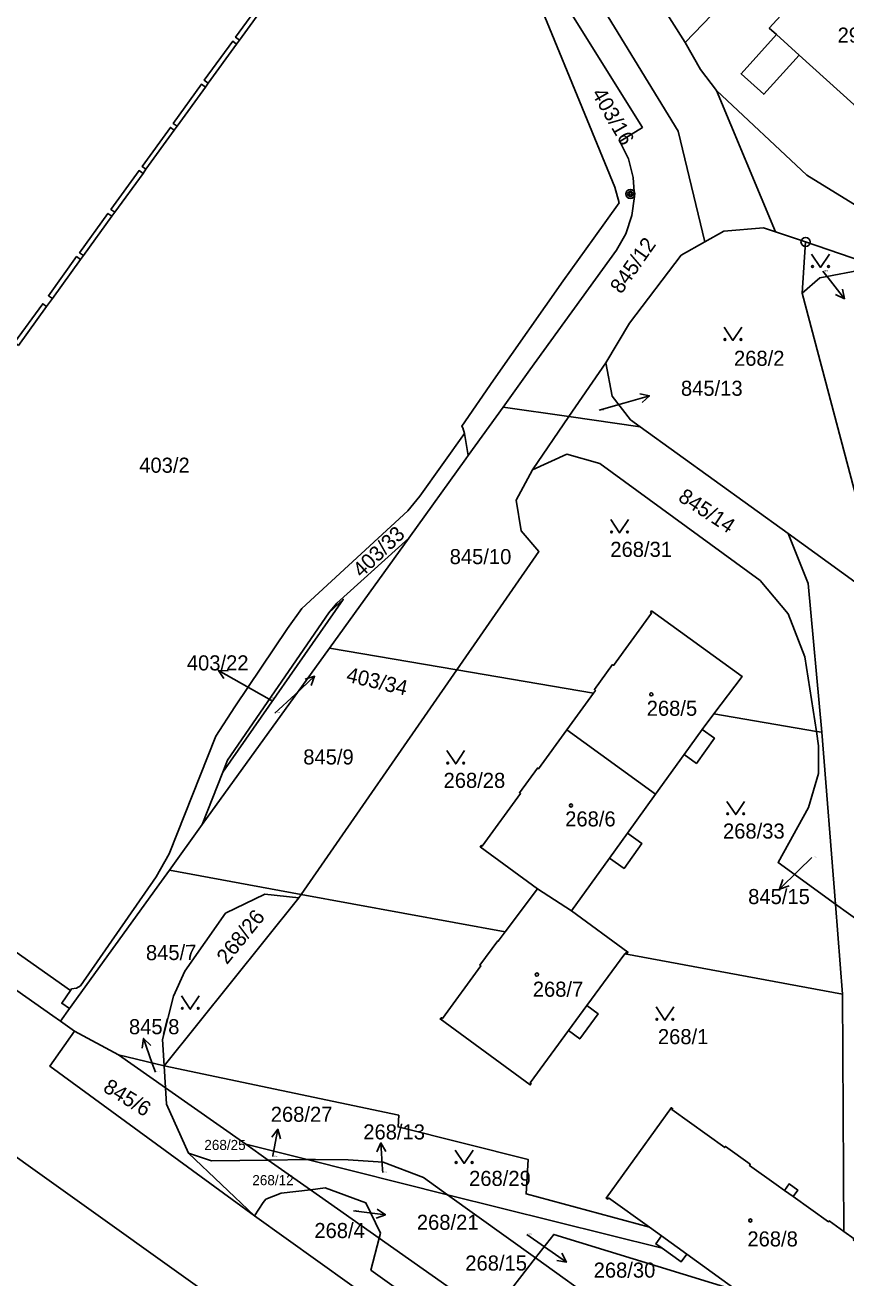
# Model space of a CAD drawing. Extents: x -737240 to -735272, y -1119606 to -1117878.
# Drawn here: x -737101.6 to -737009, y -1118716.8 to -1118575.4 of the extents above; entities that cross this region are included whole.
import ezdxf

# ---------------------------------------------------------------- set-up
doc = ezdxf.new("R2010")
doc.units = 0
for name, color, linetype in [('Level 1', 7, 'Continuous'), ('Level 16', 7, 'Continuous'), ('Level 18', 7, 'Continuous'), ('Level 19', 7, 'Continuous'), ('Level 25', 7, 'Continuous'), ('Level 4', 7, 'Continuous')]:
    doc.layers.add(name, color=color, linetype=linetype)

msp = doc.modelspace()

# ---------------------------------------------------------------- linework, layer by layer
at = {"layer": 'Level 1'}
for p, q in [((-737027.14, -1118577.4), (-736993.61, -1118542.32)), ((-737027.14, -1118577.4), (-737039, -1118558.67)), ((-737077.39, -1118577.13), (-737074.2, -1118572.72)), ((-737077.71, -1118577.57), (-737077.39, -1118577.13)), ((-737080.9, -1118581.99), (-737077.71, -1118577.57)), ((-737084.42, -1118586.84), (-737081.22, -1118582.43)), ((-737081.22, -1118582.43), (-737080.9, -1118581.99)), ((-737023.63, -1118582.8), (-737016.96, -1118598.75)), ((-737084.74, -1118587.29), (-737084.42, -1118586.84)), ((-737087.93, -1118591.7), (-737084.74, -1118587.29)), ((-737091.44, -1118596.55), (-737088.26, -1118592.16)), ((-737088.26, -1118592.16), (-737087.93, -1118591.7)), ((-737094.97, -1118601.43), (-737091.77, -1118597)), ((-737091.77, -1118597), (-737091.44, -1118596.55)), ((-737016.96, -1118598.75), (-737013.57, -1118599.9)), ((-737013.57, -1118599.9), (-737013.95, -1118605.69)), ((-737004.25, -1118603.08), (-737013.57, -1118599.9)), ((-737098.48, -1118606.29), (-737095.29, -1118601.88)), ((-737095.29, -1118601.88), (-737094.97, -1118601.43)), ((-737099.13, -1118607.18), (-737098.48, -1118606.29)), ((-737013.95, -1118605.69), (-737007.42, -1118630.39)), ((-737102.3, -1118611.56), (-737099.13, -1118607.18)), ((-737036.08, -1118613.54), (-737040.24, -1118619.6)), ((-737047.66, -1118618.53), (-737051.61, -1118624)), ((-737047.66, -1118618.53), (-737040.24, -1118619.6)), ((-737040.24, -1118619.6), (-737044.37, -1118625.61)), ((-737032.22, -1118620.75), (-737040.24, -1118619.6)), ((-737015.53, -1118632.8), (-737032.22, -1118620.75)), ((-737051.61, -1118624), (-737052.03, -1118621.51)), ((-737058.31, -1118633.32), (-737067.25, -1118645.72)), ((-737067.25, -1118645.72), (-737081.58, -1118665.61)), ((-737067.25, -1118645.72), (-737052.89, -1118648.18)), ((-737070.43, -1118673.49), (-737052.89, -1118648.18)), ((-737052.89, -1118648.18), (-737037.49, -1118650.81)), ((-737040.49, -1118654.94), (-737037.49, -1118650.81)), ((-737023.9, -1118653.13), (-737025.22, -1118654.89)), ((-737012.35, -1118655.11), (-737023.9, -1118653.13)), ((-737030.47, -1118662.2), (-737040.49, -1118654.94)), ((-737011.75, -1118655.21), (-737012.35, -1118655.11)), ((-737010.21, -1118674.58), (-737011.75, -1118655.21)), ((-737027.26, -1118657.73), (-737030.47, -1118662.2)), ((-737081.58, -1118665.61), (-737079.27, -1118659.72)), ((-737030.47, -1118662.2), (-737033.64, -1118666.6)), ((-737081.58, -1118665.61), (-737085.29, -1118670.75)), ((-737035.66, -1118669.4), (-737039.94, -1118675.36)), ((-737085.29, -1118670.75), (-737070.43, -1118673.49)), ((-737070.7, -1118673.88), (-737070.43, -1118673.49)), ((-737070.43, -1118673.49), (-737047.42, -1118677.73)), ((-737047.42, -1118677.73), (-737043.79, -1118672.85)), ((-737039.94, -1118675.36), (-737043.79, -1118672.85)), ((-737085.87, -1118692.82), (-737070.7, -1118673.88)), ((-737010.21, -1118674.58), (-737009.4, -1118684.74)), ((-736998.71, -1118682.9), (-737010.21, -1118674.58)), ((-737038.22, -1118686.04), (-737033.95, -1118680.21)), ((-737033.95, -1118680.21), (-737009.4, -1118684.74)), ((-737009.4, -1118684.74), (-737009.24, -1118711.52)), ((-737096.53, -1118686.36), (-737097.57, -1118687.8)), ((-737097.57, -1118687.8), (-737095.97, -1118688.92)), ((-737095.97, -1118688.92), (-737091.02, -1118691.59)), ((-737091.02, -1118691.59), (-737085.72, -1118695.32)), ((-737085.87, -1118692.82), (-737091.02, -1118691.59)), ((-737085.72, -1118695.32), (-737085.87, -1118692.82)), ((-737085.72, -1118695.32), (-737076.67, -1118701.69)), ((-737076.67, -1118701.69), (-737074.15, -1118703.46)), ((-737076.67, -1118701.69), (-737069.77, -1118703.41)), ((-737075.7, -1118709.74), (-737083.15, -1118702.68)), ((-737074.15, -1118703.46), (-737069.77, -1118703.41)), ((-737074.15, -1118703.46), (-737069.39, -1118706.81)), ((-737053.93, -1118707.37), (-737069.77, -1118703.41)), ((-737069.39, -1118706.81), (-737061.64, -1118712.26)), ((-737053.93, -1118707.37), (-737044, -1118714.5)), ((-737029.75, -1118713.42), (-737053.93, -1118707.37)), ((-736991.9, -1118769.72), (-737075.7, -1118709.74)), ((-737029.8, -1118712.03), (-737031.17, -1118711.05)), ((-737061.64, -1118712.26), (-737049.13, -1118721.07)), ((-737021.24, -1118718.2), (-737026.96, -1118714.07)), ((-737049.13, -1118721.07), (-737044, -1118714.5)), ((-737044, -1118714.5), (-737017.78, -1118733.33))]:
    msp.add_line(p, q, dxfattribs=at)
for points in [[(-737090.37, -1118497.71), (-737064.16, -1118538.21), (-737046.69, -1118565.4), (-737035.08, -1118593.7), (-737034.6, -1118595.5), (-737037.44, -1118599.46), (-737040.88, -1118604.3), (-737048.74, -1118615.48), (-737052.32, -1118620.69), (-737052.22, -1118620.86), (-737052.03, -1118621.51)], [(-737014.28, -1118578.83), (-737008.14, -1118584.41), (-737001.74, -1118577.36), (-737002.72, -1118576.47), (-737001.05, -1118574.63), (-737006.27, -1118569.9), (-737006.92, -1118570.62), (-737007.43, -1118570.15), (-737008.44, -1118571.25), (-737011.23, -1118568.7), (-737017.66, -1118575.77), (-737016.84, -1118576.51)], [(-737040.31, -1118573.64), (-737031.97, -1118586.97), (-737034.51, -1118588.56), (-737033.55, -1118590.51), (-737032.99, -1118592.61), (-737032.85, -1118594.78), (-737033.14, -1118596.93), (-737033.84, -1118598.99), (-737034.89, -1118600.81), (-737044.64, -1118614.34), (-737047.66, -1118618.53)], [(-737024.94, -1118599.89), (-737027.94, -1118587.39), (-737036.22, -1118573.83)], [(-737016.84, -1118576.51), (-737020.84, -1118580.92), (-737018.29, -1118583.24), (-737014.28, -1118578.83)], [(-737023.63, -1118582.8), (-737025.4, -1118580.43), (-737027.14, -1118577.4)], [(-737000.89, -1118599.02), (-737007.28, -1118596.15), (-737013.42, -1118592.37), (-737023.63, -1118582.8)], [(-737024.94, -1118599.89), (-737022.79, -1118598.68), (-737018.3, -1118598.32), (-737016.96, -1118598.75)], [(-737036.08, -1118613.54), (-737033.41, -1118609.06), (-737027.61, -1118601.4), (-737024.94, -1118599.89)], [(-737013.95, -1118605.69), (-737011.97, -1118603.93), (-737006.82, -1118602.97), (-737004.25, -1118603.08)], [(-737032.22, -1118620.75), (-737033.3, -1118619.97), (-737035.38, -1118617.29), (-737036.08, -1118613.54)], [(-737052.03, -1118621.51), (-737057.07, -1118628.58), (-737058.42, -1118630.22), (-737070.36, -1118641.24), (-737071.96, -1118643.52), (-737077.9, -1118652.33), (-737080.04, -1118655.63), (-737085.3, -1118668.92), (-737086.78, -1118671.5), (-737095.32, -1118683.81), (-737095.75, -1118684.08), (-737096.31, -1118684.16), (-737096.44, -1118684.35)], [(-737051.61, -1118624), (-737051.87, -1118624.37), (-737058.31, -1118633.32)], [(-737044.37, -1118625.61), (-737040.5, -1118623.82), (-737036.77, -1118624.9), (-737018.69, -1118638.1), (-737015.52, -1118641.85), (-737013.64, -1118646.71), (-737012.35, -1118655.11)], [(-737096.44, -1118684.35), (-737124.41, -1118664.58), (-737178.34, -1118626.41)], [(-737052.89, -1118648.18), (-737043.64, -1118634.83), (-737045.64, -1118632.47), (-737046.2, -1118629.01), (-737044.37, -1118625.61)], [(-737180.02, -1118628.74), (-737167.14, -1118638.07), (-737132.69, -1118663.08), (-737098.41, -1118687.2), (-737097.57, -1118687.8)], [(-737067.3, -1118641.72), (-737066.4, -1118640.66), (-737058.31, -1118633.32)], [(-737011.75, -1118655.21), (-737013.29, -1118638.43), (-737015.53, -1118632.8)], [(-737006.2, -1118638.86), (-737008.01, -1118638.24), (-737015.53, -1118632.8)], [(-737067.3, -1118641.72), (-737065.69, -1118640.22), (-737079.27, -1118659.72)], [(-737079.27, -1118659.72), (-737078.72, -1118658.36), (-737067.3, -1118641.72)], [(-737037.49, -1118650.81), (-737037.26, -1118650.49), (-737037.38, -1118650.4), (-737035.33, -1118647.58), (-737035.21, -1118647.67), (-737030.93, -1118641.77), (-737031.05, -1118641.68), (-737030.93, -1118641.52), (-737020.72, -1118648.9), (-737023.9, -1118653.13)], [(-737043.79, -1118672.85), (-737050.25, -1118668.13), (-737050.13, -1118667.97), (-737050.01, -1118668.05), (-737045.7, -1118662.12), (-737045.82, -1118662.03), (-737043.8, -1118659.25), (-737043.68, -1118659.33), (-737040.49, -1118654.94)], [(-737025.22, -1118654.89), (-737023.84, -1118655.88), (-737025.88, -1118658.72), (-737027.26, -1118657.73)], [(-737012.35, -1118655.11), (-737012.1, -1118656.72), (-737012.1, -1118659.85), (-737013.24, -1118663.68), (-737016.67, -1118669.9), (-737010.21, -1118674.58)], [(-737033.64, -1118666.6), (-737032.02, -1118667.77), (-737034.03, -1118670.57), (-737035.66, -1118669.4)], [(-737085.29, -1118670.75), (-737086.18, -1118671.99), (-737096.53, -1118686.36)], [(-737085.87, -1118692.82), (-737086.05, -1118689.86), (-737084.84, -1118684.96), (-737083.54, -1118682.15), (-737078.96, -1118675.6), (-737074.53, -1118673.47), (-737070.7, -1118673.88)], [(-737039.94, -1118675.36), (-737033.6, -1118680), (-737033.72, -1118680.16), (-737033.84, -1118680.07), (-737033.95, -1118680.21)], [(-737047.42, -1118677.73), (-737048.21, -1118678.79), (-737048.28, -1118678.74), (-737050.28, -1118681.49), (-737050.16, -1118681.57), (-737054.5, -1118687.51), (-737054.62, -1118687.42), (-737054.77, -1118687.55), (-737044.6, -1118694.99), (-737044.49, -1118694.83), (-737044.61, -1118694.74), (-737040.29, -1118688.86)], [(-737096.53, -1118686.36), (-737097.42, -1118685.77), (-737096.44, -1118684.35)], [(-737040.29, -1118688.86), (-737039.02, -1118689.79), (-737036.95, -1118686.97), (-737038.22, -1118686.04)], [(-737122.52, -1118688.97), (-737120.76, -1118690.14), (-737045.38, -1118744)], [(-737095.97, -1118688.92), (-737098.75, -1118692.89), (-737075.7, -1118709.74)], [(-737031.17, -1118711.05), (-737045.08, -1118707.28), (-737044.86, -1118703.39), (-737059.51, -1118699.73), (-737059.44, -1118698.41), (-737085.87, -1118692.82)], [(-737083.15, -1118702.68), (-737085.61, -1118697.15), (-737085.72, -1118695.32)], [(-737015.95, -1118706.89), (-737016.88, -1118706.22), (-737019.88, -1118704.06), (-737019.8, -1118703.94), (-737022.6, -1118701.92), (-737022.69, -1118702.05), (-737028.66, -1118697.76), (-737028.57, -1118697.64), (-737028.69, -1118697.55), (-737036.04, -1118707.78), (-737035.85, -1118707.86), (-737035.77, -1118707.74), (-737031.17, -1118711.05)], [(-737083.15, -1118702.68), (-737080.54, -1118703.54), (-737074.15, -1118703.46)], [(-737069.77, -1118703.41), (-737068.82, -1118703.4), (-737065.13, -1118703.44), (-737061.17, -1118703.69), (-737056.65, -1118705.42), (-737053.93, -1118707.37)], [(-737075.7, -1118709.74), (-737074.71, -1118708.24), (-737074.41, -1118707.88), (-737072.69, -1118707.2), (-737069.39, -1118706.81)], [(-737061.64, -1118712.26), (-737061.5, -1118711.71), (-737063.13, -1118708.29), (-737067.72, -1118706.61), (-737069.39, -1118706.81)], [(-737014.97, -1118707.59), (-737014.45, -1118706.86), (-737015.42, -1118706.16), (-737015.95, -1118706.89)], [(-737009.24, -1118711.52), (-737010.9, -1118710.32), (-737010.99, -1118710.45), (-737014.97, -1118707.59)], [(-737009.24, -1118711.52), (-737008.1, -1118712.34), (-737008.19, -1118712.46), (-737002.19, -1118716.77)], [(-737061.64, -1118712.26), (-737062.56, -1118715.89), (-736999.57, -1118760.94), (-736998.51, -1118760.19)], [(-737044, -1118714.5), (-737041.95, -1118711.86), (-737021.24, -1118718.2)], [(-737029.75, -1118713.42), (-737030.44, -1118712.92), (-737029.8, -1118712.03)], [(-737026.96, -1118714.07), (-737027.61, -1118714.96), (-737029.75, -1118713.42)]]:
    msp.add_lwpolyline(points, dxfattribs=at)
at = {"layer": 'Level 16'}
for points in [[(-737011.61, -1118603.21), (-737011.04, -1118603.94), (-737009.187, -1118606.299)], [(-737009.411, -1118605.204), (-737009.187, -1118606.299), (-737010.198, -1118605.822)], [(-737036.85, -1118618.88), (-737034.05, -1118618.08), (-737031.166, -1118617.252)], [(-737032.266, -1118617.048), (-737031.166, -1118617.252), (-737031.99, -1118618.009)], [(-737073.79, -1118651.63), (-737077.16, -1118649.71), (-737079.768, -1118648.227)], [(-737079.146, -1118649.156), (-737079.768, -1118648.227), (-737078.652, -1118648.287)], [(-737073.39, -1118653.05), (-737071.12, -1118650.93), (-737068.924, -1118648.886)], [(-737069.997, -1118649.201), (-737068.924, -1118648.886), (-737069.315, -1118649.933)], [(-737012.86, -1118669.33), (-737014.35, -1118670.79), (-737016.492, -1118672.891)], [(-737015.428, -1118672.547), (-737016.492, -1118672.891), (-737016.128, -1118671.833)], [(-737088.341, -1118690.857), (-737088.199, -1118689.748), (-737087.397, -1118690.527)], [(-737086.87, -1118693.56), (-737087.21, -1118692.58), (-737088.199, -1118689.748)], [(-737073.741, -1118700.882), (-737073.065, -1118699.992), (-737072.759, -1118701.067)], [(-737073.64, -1118703.07), (-737073.62, -1118702.94), (-737073.065, -1118699.992)], [(-737061.885, -1118702.555), (-737061.449, -1118701.526), (-737060.887, -1118702.492)], [(-737061.24, -1118704.86), (-737061.26, -1118704.52), (-737061.449, -1118701.526)], [(-737064.54, -1118709.21), (-737063.92, -1118709.28), (-737060.94, -1118709.628)], [(-737061.876, -1118709.015), (-737060.94, -1118709.628), (-737061.991, -1118710.008)], [(-737044.99, -1118711.88), (-737042.99, -1118713.26), (-737040.522, -1118714.966)], [(-737041.061, -1118713.986), (-737040.522, -1118714.966), (-737041.629, -1118714.809)]]:
    msp.add_lwpolyline(points, dxfattribs=at)
at = {"layer": 'Level 25'}
for points in [[(-737010.89, -1118601.27), (-737011.89, -1118602.77), (-737012.89, -1118601.27)], [(-737020.76, -1118609.5), (-737021.76, -1118611), (-737022.76, -1118609.5)], [(-737033.54, -1118631.22), (-737034.54, -1118632.72), (-737035.54, -1118631.22)], [(-737052.01, -1118657.28), (-737053.01, -1118658.78), (-737054.01, -1118657.28)], [(-737020.45, -1118663), (-737021.45, -1118664.5), (-737022.45, -1118663)], [(-737081.93, -1118684.95), (-737082.93, -1118686.45), (-737083.93, -1118684.95)], [(-737028.43, -1118686.19), (-737029.43, -1118687.69), (-737030.43, -1118686.19)], [(-737051.06, -1118702.34), (-737052.06, -1118703.84), (-737053.06, -1118702.34)]]:
    msp.add_lwpolyline(points, dxfattribs=at)
for centre in [(-737012.79, -1118602.67), (-737010.99, -1118602.67), (-737022.66, -1118610.9), (-737020.86, -1118610.9), (-737035.44, -1118632.62), (-737033.64, -1118632.62), (-737053.91, -1118658.68), (-737052.11, -1118658.68), (-737022.35, -1118664.4), (-737020.55, -1118664.4), (-737083.83, -1118686.35), (-737082.03, -1118686.35), (-737030.33, -1118687.59), (-737028.53, -1118687.59), (-737052.96, -1118703.74), (-737051.16, -1118703.74)]:
    msp.add_circle(centre, 0.1, dxfattribs=at)
for centre, major_axis in [((-737033.32, -1118594.48), (0.516, 0)), ((-737033.32, -1118594.48), (0.309, 0)), ((-737033.32, -1118594.48), (0.155, 0)), ((-737013.57, -1118599.9), (0.516, 0)), ((-737013.57, -1118599.9), (0.0375, 0)), ((-737030.96, -1118650.93), (0.18, 0)), ((-737040.01, -1118663.47), (0.18, 0)), ((-737043.86, -1118682.54), (0.18, 0)), ((-737019.79, -1118710.28), (0.18, 0))]:
    msp.add_ellipse(centre, major_axis=major_axis, ratio=0.9848078, dxfattribs=at)
at = {"layer": 'Level 4'}
for p, q in [((-737016.84, -1118576.51), (-737014.28, -1118578.83)), ((-737027.26, -1118657.73), (-737025.22, -1118654.89)), ((-737033.64, -1118666.6), (-737035.66, -1118669.4)), ((-737038.22, -1118686.04), (-737040.29, -1118688.86)), ((-737015.95, -1118706.89), (-737014.97, -1118707.59)), ((-737029.8, -1118712.03), (-737026.96, -1118714.07))]:
    msp.add_line(p, q, dxfattribs=at)
for points in [[(-737077.39, -1118577.13), (-737077.83, -1118576.81), (-737074.64, -1118572.4), (-737074.2, -1118572.72)], [(-737080.9, -1118581.99), (-737081.35, -1118581.66), (-737078.15, -1118577.25), (-737077.71, -1118577.57)], [(-737084.42, -1118586.84), (-737084.86, -1118586.52), (-737081.67, -1118582.11), (-737081.22, -1118582.43)], [(-737084.74, -1118587.29), (-737085.18, -1118586.97), (-737088.37, -1118591.38), (-737087.93, -1118591.7)], [(-737091.44, -1118596.55), (-737091.88, -1118596.23), (-737088.71, -1118591.84), (-737088.26, -1118592.16)], [(-737094.97, -1118601.43), (-737095.41, -1118601.11), (-737092.21, -1118596.68), (-737091.77, -1118597)], [(-737095.29, -1118601.88), (-737095.74, -1118601.55), (-737098.93, -1118605.96), (-737098.48, -1118606.29)], [(-737099.13, -1118607.18), (-737099.57, -1118606.86), (-737102.75, -1118611.24), (-737102.3, -1118611.56)]]:
    msp.add_lwpolyline(points, dxfattribs=at)

# ---------------------------------------------------------------- texts
at = {"layer": 'Level 16'}
for s, p in [('845/13', (-737027.62, -1118617.25)), ('403/22', (-737083.32, -1118648.23)), ('845/15', (-737020.04, -1118674.59)), ('845/8', (-737089.845, -1118689.27)), ('268/27', (-737073.86, -1118699.15)), ('268/13', (-737063.43, -1118701.14)), ('268/21', (-737057.39, -1118711.33)), ('268/30', (-737037.46, -1118716.73))]:
    msp.add_text(s, height=1.7, dxfattribs=at).set_placement(p)
msp.add_text('403/34', height=1.7, rotation=346.68999, dxfattribs=at).set_placement((-737065.438, -1118649.477))
at = {"layer": 'Level 18'}
for s, height, rotation, p in [('403/16', 1.7, 299.82933, (-737037.73, -1118583.14)), ('845/12', 1.7, 54.84564, (-737034.352, -1118605.855)), ('845/14', 1.7, 326.50335, (-737028.054, -1118629.007)), ('403/33', 1.7, 43.884, (-737063.622, -1118637.842)), ('403/22', 0.1, 56.05641, (-737073.79, -1118651.63)), ('268/26', 1.7, 51.02397, (-737078.796, -1118681.488)), ('845/7', 1.7, 0.43902, (-737087.925, -1118680.924)), ('845/6', 1.7, 328.23351, (-737092.883, -1118695.639))]:
    msp.add_text(s, height=height, rotation=rotation, dxfattribs=at).set_placement(p)
for s, height, p in [('268/44', 0.1, (-737011.46, -1118603.21)), ('268/2', 1.7, (-737021.64, -1118613.87)), ('845/13', 0.1, (-737036.7, -1118618.88)), ('403/2', 1.7, (-737088.685, -1118625.93)), ('268/31', 1.7, (-737035.58, -1118635.42)), ('845/10', 1.7, (-737053.69, -1118636.24)), ('403/34', 0.1, (-737073.24, -1118653.05)), ('845/9', 1.7, (-737070.195, -1118658.84)), ('268/28', 1.7, (-737054.38, -1118661.48)), ('268/33', 1.7, (-737022.88, -1118667.2)), ('845/15', 0.1, (-737012.71, -1118669.33)), ('268/1', 1.7, (-737030.215, -1118690.39)), ('845/8', 0.1, (-737086.745, -1118693.56)), ('268/25', 1.14, (-737081.35, -1118702.33)), ('268/27', 0.1, (-737073.49, -1118703.07)), ('268/12', 1.14, (-737075.94, -1118706.3)), ('268/13', 0.1, (-737061.09, -1118704.86)), ('268/29', 1.7, (-737051.5, -1118706.38)), ('268/21', 0.1, (-737064.39, -1118709.21)), ('268/4', 1.7, (-737068.945, -1118712.26)), ('268/30', 0.1, (-737044.84, -1118711.88)), ('268/15', 1.7, (-737051.93, -1118715.93))]:
    msp.add_text(s, height=height, dxfattribs=at).set_placement(p)
at = {"layer": 'Level 19'}
for s, p in [('298/2', (-737009.96, -1118577.41)), ('268/5', (-737031.48, -1118653.35)), ('268/6', (-737040.67, -1118665.83)), ('268/7', (-737044.32, -1118685.04)), ('268/8', (-737020.13, -1118713.21))]:
    msp.add_text(s, height=1.7, dxfattribs=at).set_placement(p)

doc.saveas('drawing.dxf')
